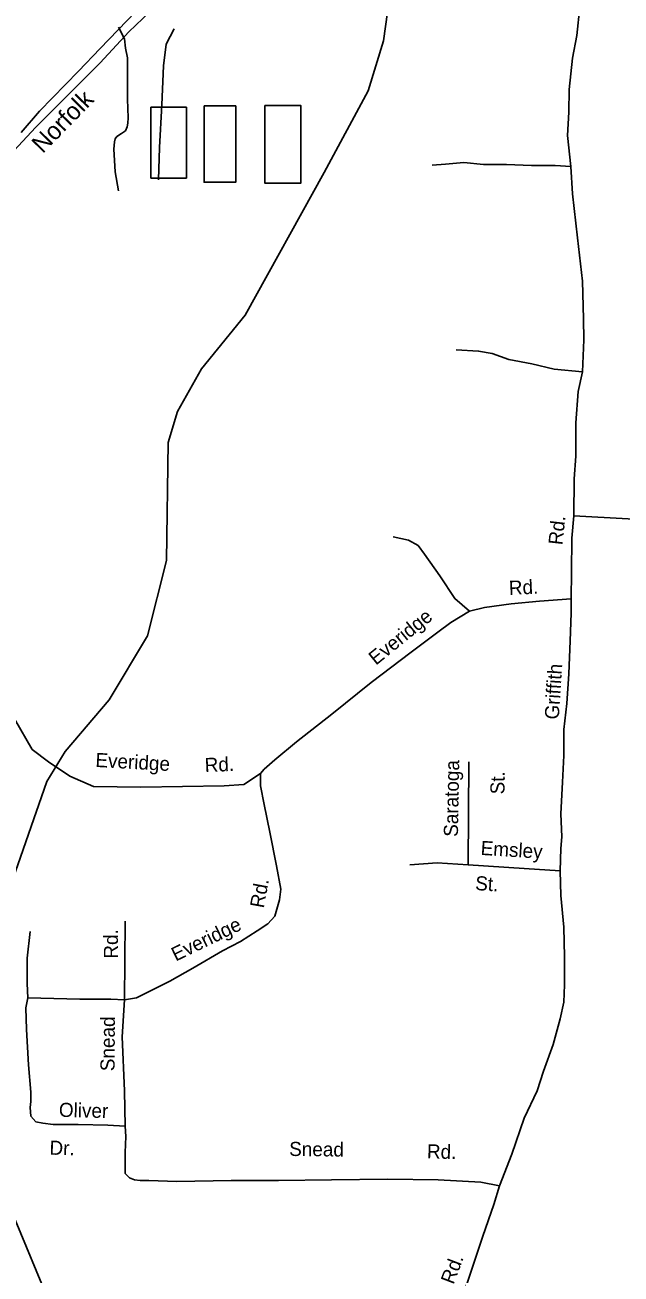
# Model space of a CAD drawing. Extents: x 1551653 to 1702041, y 811336 to 920032.
# Drawn here: x 1610398 to 1613166, y 836287 to 842085 of the extents above; entities that cross this region are included whole.
import ezdxf

# ---------------------------------------------------------------- set-up
doc = ezdxf.new("R2010")
doc.units = 0
for name, color, linetype in [('Old_Level_10', 7, 'Continuous'), ('Old_Level_14', 7, 'Continuous'), ('Old_Level_28', 7, 'Continuous'), ('Old_Level_35', 7, 'Continuous'), ('Old_Level_41', 7, 'Continuous'), ('Old_Level_44', 7, 'Continuous'), ('Old_Level_59', 7, 'Continuous')]:
    doc.layers.add(name, color=color, linetype=linetype)

msp = doc.modelspace()

# ---------------------------------------------------------------- linework, layer by layer
at = {"layer": 'Old_Level_28'}
msp.add_lwpolyline([(1610380.884, 841586.27), (1610466.133, 841685.197), (1610646.395, 841870.846), (1610747.57, 841975.456), (1611201.181, 842447.322)], dxfattribs=at)
at = {"layer": 'Old_Level_35'}
for p, q in [((1612455.74, 838185.521), (1612459.084, 838664.18)), ((1610860.065, 837558.91), (1610863.41, 837923.763)), ((1612659.798, 836842.595), (1612601.925, 836696.651))]:
    msp.add_line(p, q, dxfattribs=at)
for points in [[(1613021.069, 843109.614), (1613012.969, 843059.728), (1613002.677, 842878.036), (1613004.924, 842742.114), (1612992.745, 842632.691), (1612984.956, 842489.79), (1612979.764, 842362.478), (1612982.026, 842251.023), (1612974.959, 842169.12), (1612961.611, 842036.453), (1612940.841, 841929.927), (1612925.739, 841785.392), (1612924.39, 841679.362), (1612917.475, 841571.376), (1612933.053, 841428.475)], [(1610832.819, 841314.758), (1610817.999, 841402.908), (1610811.343, 841508.901), (1610813.833, 841542.868), (1610817.714, 841556.598), (1610824.722, 841566.661), (1610846.214, 841580.433), (1610864.499, 841594.072), (1610872.665, 841611.916), (1610876.821, 841629.439), (1610877.317, 841653.845), (1610874.262, 841739.954), (1610873.849, 841847.821), (1610874.754, 841931.85), (1610865.483, 841977.864), (1610859.935, 842020), (1610832.497, 842074.312)], [(1612288.613, 841433.905), (1612350.749, 841439.049), (1612436.74, 841446.11), (1612528.151, 841437.136), (1612634.593, 841437.136), (1612749.768, 841431.653), (1612860.46, 841431.94), (1612933.053, 841428.475)], [(1612933.053, 841428.475), (1612940.841, 841301.164), (1612964.206, 841095.907), (1612987.696, 840895.066), (1612992.698, 840721.124), (1612993.515, 840623.254), (1612987.719, 840474.716)], [(1612400.986, 840576.046), (1612504.832, 840570.85), (1612567.14, 840560.457), (1612645.025, 840531.877), (1612751.468, 840511.091), (1612855.315, 840487.707), (1612987.719, 840474.716)], [(1612987.719, 840474.716), (1612967.281, 840382.599), (1612956.17, 840238.03), (1612956.17, 840082.339), (1612948.763, 839978.546), (1612946.474, 839805.777)], [(1612946.474, 839805.777), (1612937.163, 839701.909), (1612936.446, 839544.017), (1612934.107, 839420.663)], [(1612946.474, 839805.777), (1613423.139, 839780.021), (1613739.239, 839754.914)], [(1612462.43, 839363.759), (1612394.716, 839422.009), (1612324.472, 839527.459), (1612254.228, 839627.886), (1612224.123, 839668.056), (1612178.965, 839693.164), (1612108.721, 839708.228)], [(1612462.43, 839363.759), (1612532.679, 839380.495), (1612656.453, 839397.232), (1612786.917, 839410.621), (1612934.107, 839420.663)], [(1612934.107, 839420.663), (1612934.107, 839353.717), (1612930.762, 839226.522), (1612924.071, 839072.547), (1612914.036, 838935.309), (1612900.655, 838814.807), (1612900.655, 838694.306), (1612893.965, 838570.457), (1612887.274, 838423.177), (1612890.619, 838316.064), (1612887.274, 838262.509), (1612883.929, 838158.743)], [(1611509.04, 838629.368), (1611559.218, 838672.883), (1611659.575, 838756.564), (1611824.087, 838885.301), (1612005.776, 839032.899), (1612191.466, 839172.965), (1612315.24, 839266.689), (1612375.454, 839310.203), (1612462.43, 839363.759)], [(1611492.313, 838609.285), (1611415.309, 838559.588), (1611323.309, 838553.238), (1610936.272, 838546.889), (1610717.375, 838550.063), (1610606.339, 838597.687), (1610507.993, 838664.36), (1610431.855, 838721.509), (1610349.372, 838864.38)], [(1611509.04, 838629.368), (1611492.313, 838609.285), (1611492.313, 838552.381), (1611509.04, 838465.352), (1611535.801, 838338.156), (1611565.909, 838180.834), (1611585.98, 838073.721), (1611581.072, 838022.947), (1611558.123, 837947.17), (1611525.783, 837911.606), (1611477.325, 837880.369), (1611398.647, 837830.039), (1611315.016, 837786.525), (1611177.862, 837706.19), (1611070.815, 837645.939), (1610916.934, 837568.952), (1610860.065, 837558.91)], [(1612184.776, 838185.521), (1612311.895, 838195.563), (1612455.74, 838185.521), (1612716.668, 838168.785), (1612883.929, 838158.743)], [(1612883.929, 838158.743), (1612887.274, 838043.596), (1612900.655, 837896.316), (1612904, 837759.079), (1612904, 837628.535), (1612900.655, 837548.201)], [(1610411.804, 837568.952), (1610408.459, 837635.897), (1610408.459, 837753.052), (1610421.84, 837876.901)], [(1610411.804, 837568.952), (1610401.769, 837522.09), (1610405.114, 837421.672), (1610415.15, 837257.656), (1610425.185, 837130.46), (1610425.185, 837086.945), (1610421.84, 837060.168), (1610425.185, 837020.001), (1610448.602, 836993.222), (1610482.054, 836986.528), (1610528.887, 836979.833), (1610645.708, 836980.854), (1610783.506, 836977.058), (1610863.41, 836973.139)], [(1610860.065, 837558.91), (1610796.506, 837562.257), (1610652.661, 837562.257), (1610411.804, 837568.952)], [(1610863.41, 836973.139), (1610860.065, 837137.154), (1610850.029, 837388.199), (1610860.065, 837558.91)], [(1612900.655, 837548.201), (1612883.929, 837471.214), (1612850.476, 837351.379), (1612806.988, 837227.53), (1612776.882, 837137.154), (1612716.668, 837009.959), (1612659.798, 836842.595)], [(1610863.41, 836973.139), (1610866.756, 836924.266), (1610863.41, 836850.626), (1610863.41, 836800.417), (1610863.41, 836753.555), (1610883.481, 836733.471), (1610906.898, 836723.43), (1610933.66, 836720.082), (1610973.803, 836720.082), (1611104.267, 836716.735), (1611355.159, 836720.082), (1611575.944, 836720.082), (1611822.487, 836723.43), (1612083.415, 836726.777), (1612317.581, 836723.43), (1612514.95, 836713.388), (1612601.925, 836696.651)], [(1612601.925, 836696.651), (1612575.164, 836609.622), (1612524.985, 836462.343), (1612448.044, 836234.729), (1612357.724, 835973.642)]]:
    msp.add_lwpolyline(points, dxfattribs=at)
at = {"layer": 'Old_Level_41'}
for points in [[(1610983.446, 841703.014), (1611147.97, 841703.014), (1611147.97, 841373.722), (1610983.446, 841373.722), (1610983.446, 841703.014)], [(1611230.232, 841708.757), (1611377.538, 841708.757), (1611377.538, 841354.578), (1611230.232, 841354.578), (1611230.232, 841708.757)], [(1611511.453, 841710.671), (1611679.804, 841710.671), (1611679.804, 841350.749), (1611511.453, 841350.749), (1611511.453, 841710.671)]]:
    msp.add_lwpolyline(points, dxfattribs=at)
at = {"layer": 'Old_Level_44'}
for points in [[(1608852.898, 840463.425), (1608919.614, 840516.702), (1608982.084, 840567.863), (1609076.969, 840638.578), (1609181.618, 840707.295), (1609369.019, 840820.76), (1609578.392, 840951.987), (1609775.8, 841075.454), (1609941.521, 841157.752), (1610072.547, 841254.15), (1610191.114, 841365.995), (1610275.678, 841430.919), (1610348.555, 841501.88), (1610447.774, 841608.727), (1610595.651, 841756.611), (1610747.415, 841908.619), (1610881.014, 842052.992), (1610978.143, 842145.675)], [(1611018.604, 841366.304), (1611022.643, 841516.104), (1611033.26, 841714), (1611041.55, 841895.736), (1611054.782, 841995.522), (1611091.649, 842067.015)]]:
    msp.add_lwpolyline(points, dxfattribs=at)
at = {"layer": 'Old_Level_59'}
for points in [[(1610264.681, 837799.804), (1610317.687, 838048.224), (1610499.671, 838573.055), (1610585.69, 838712.491), (1610788.692, 838951.222), (1610967.702, 839249.624), (1611055.669, 839599.084), (1611062.744, 840147.137), (1611106.727, 840290.725), (1611217.661, 840488.703), (1611420.662, 840737.38), (1611787.705, 841399.544), (1611992.655, 841779.455), (1612062.68, 842011.163), (1612108.714, 842335.146)], [(1612037.664, 833798.417), (1611864.412, 833894.226), (1611714.907, 833926.33), (1611590.218, 833987.591), (1611416.664, 834149.107), (1611277.779, 834676.842), (1611195.758, 834852.47), (1611004.714, 835138.996), (1610923.718, 835314.623), (1610769.673, 835602.42), (1610555.976, 836048.402), (1610299.539, 836665.446), (1610232.377, 836757.086), (1610226.272, 836922.038), (1610207.955, 837080.881), (1610198.654, 837233.245), (1610212.7, 837643.297), (1610264.681, 837799.804)]]:
    msp.add_lwpolyline(points, dxfattribs=at)

# ---------------------------------------------------------------- texts
at = {"layer": 'Old_Level_10'}
for s, rotation, p in [('Rd.', 83.6072722, (1612893.58, 839668.404)), ('Rd.', 2.5924583, (1612646.892, 839438.757)), ('Everidge', 39.0892222, (1612027.835, 839109.956)), ('Griffith', 86.3415417, (1612876.998, 838859.278)), ('Everidge', 356.8202389, (1610724.303, 838640.681)), ('Rd.', 2.5924583, (1611234.376, 838616.114)), ('Saratoga', 88.9626222, (1612408.678, 838315.75)), ('St.', 88.9626222, (1612624.706, 838512.656)), ('Emsley', 356.4002028, (1612512.945, 838232.274)), ('St.', 356.4002028, (1612487.822, 838069.057)), ('Rd.', 79.5973222, (1611506.972, 837982.143)), ('Everidge', 25.7947889, (1611098.321, 837736.483)), ('Rd.', 90.3091861, (1610830.544, 837750.652)), ('Snead', 89.60165, (1610814.316, 837228.083)), ('Oliver', 358.422075, (1610555.21, 837016.552)), ('Dr.', 358.422075, (1610511.628, 836840.543)), ('Snead', 359.2661722, (1611625.083, 836834.76)), ('Rd.', 358.7317333, (1612264.474, 836823.322)), ('Rd.', 69.2552194, (1612388.224, 836234.935))]:
    msp.add_text(s, height=65.6167, rotation=rotation, dxfattribs=at).set_placement(p)
at = {"layer": 'Old_Level_14'}
msp.add_text('Norfolk', height=82.0208, rotation=45.6197222, dxfattribs=at).set_placement((1610480.375, 841484.874))

doc.saveas('drawing.dxf')
